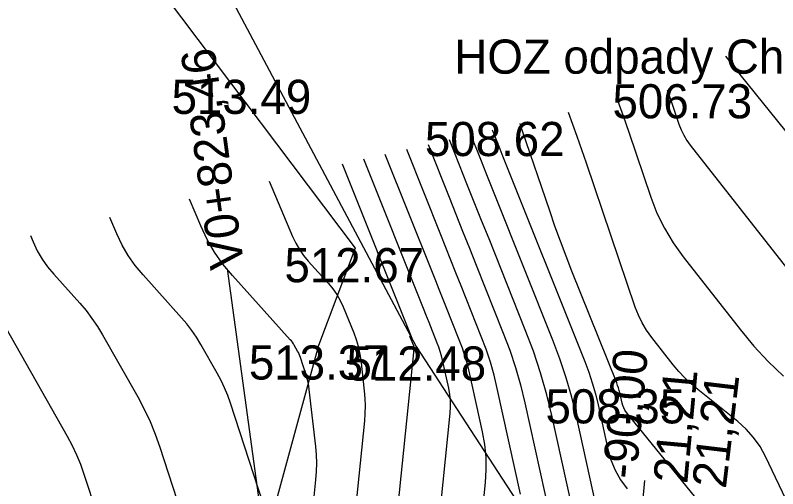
# Model space of a CAD drawing. Extents: x -636600 to -628587, y -1090963 to -1085869.
# Drawn here: x -629806.23 to -629761.56, y -1089340.55 to -1089312.82 of the extents above; entities that cross this region are included whole.
import ezdxf

# ---------------------------------------------------------------- set-up
doc = ezdxf.new("R2010")
doc.units = 0
for name, color, linetype in [('42', 7, 'Continuous'), ('60', 7, 'Continuous'), ('Ex_Major Contours', 7, 'Continuous'), ('Ex_Minor Contours', 7, 'Continuous'), ('koty_vše', 7, 'Continuous'), ('POLOMERY', 7, 'Continuous'), ('popis', 7, 'Continuous'), ('VRCHOLY', 7, 'Continuous')]:
    doc.layers.add(name, color=color, linetype=linetype)

msp = doc.modelspace()

# ---------------------------------------------------------------- linework, layer by layer
at = {"layer": '42'}
for p, q in [((-629816.455, -1089286.427), (-629786.325, -1089326.457)), ((-629786.325, -1089326.457), (-629788.465, -1089332.157)), ((-629788.465, -1089332.157), (-629791.235, -1089342.267))]:
    msp.add_line(p, q, dxfattribs=at)
at = {"layer": '60'}
for p, q in [((-629797.635, -1089304.197), (-629782.745, -1089332.217)), ((-629782.745, -1089332.217), (-629772.595, -1089347.807))]:
    msp.add_line(p, q, dxfattribs=at)
at = {"layer": 'Ex_Major Contours'}
for points in [[(-629770.93, -1089317.856), (-629770.622, -1089318.714), (-629770.293, -1089319.665), (-629768.998, -1089323.474), (-629768.637, -1089324.406), (-629768.202, -1089325.298), (-629767.693, -1089326.149), (-629767.109, -1089326.961), (-629763.748, -1089331.244), (-629762.956, -1089332.197), (-629762.113, -1089333.099), (-629761.219, -1089333.951)], [(-629772.516, -1089346.615), (-629774.777, -1089336.347), (-629775.092, -1089335.045), (-629775.459, -1089333.759), (-629775.878, -1089332.49), (-629776.35, -1089331.236), (-629778.476, -1089325.92), (-629778.907, -1089324.841), (-629779.337, -1089323.763), (-629779.768, -1089322.685), (-629780.198, -1089321.606), (-629780.794, -1089320.111)], [(-629783.972, -1089343.25), (-629782.862, -1089332.385), (-629782.861, -1089332.368), (-629782.86, -1089332.351), (-629782.861, -1089332.334), (-629782.862, -1089332.318), (-629782.87, -1089332.25), (-629782.872, -1089332.233), (-629782.876, -1089332.217), (-629782.881, -1089332.2), (-629782.887, -1089332.185), (-629783.098, -1089331.669), (-629783.106, -1089331.647), (-629783.106, -1089331.638), (-629783.098, -1089331.642), (-629783.083, -1089331.66), (-629783.004, -1089331.757), (-629782.988, -1089331.774), (-629782.98, -1089331.779), (-629782.98, -1089331.77), (-629782.987, -1089331.747), (-629787.056, -1089321.543)], [(-629807.123, -1089330.546), (-629803.189, -1089337.483), (-629802.903, -1089338.018), (-629802.646, -1089338.565), (-629802.416, -1089339.124), (-629802.213, -1089339.695), (-629801.461, -1089342.006)]]:
    msp.add_lwpolyline(points, dxfattribs=at)
at = {"layer": 'Ex_Minor Contours'}
for points in [[(-629754.45, -1089327.834), (-629763.758, -1089316.294), (-629763.888, -1089316.133), (-629764.017, -1089315.971), (-629764.145, -1089315.808), (-629764.273, -1089315.645), (-629764.607, -1089315.217)], [(-629768.043, -1089317.196), (-629767.928, -1089317.517), (-629767.811, -1089317.854), (-629767.353, -1089319.202), (-629767.225, -1089319.532), (-629767.071, -1089319.848), (-629766.891, -1089320.149), (-629766.684, -1089320.437), (-629757.908, -1089331.623)], [(-629759.315, -1089344.9), (-629762.282, -1089338.668), (-629762.6, -1089338.085), (-629762.977, -1089337.549), (-629763.412, -1089337.06), (-629763.907, -1089336.617), (-629766.252, -1089334.74), (-629766.641, -1089334.41), (-629767.009, -1089334.059), (-629767.356, -1089333.688), (-629767.682, -1089333.295), (-629768.946, -1089331.685), (-629769.243, -1089331.272), (-629769.502, -1089330.839), (-629769.723, -1089330.385), (-629769.907, -1089329.911), (-629772.775, -1089321.476), (-629773.317, -1089319.912), (-629773.816, -1089318.516)], [(-629760.089, -1089348.804), (-629770.426, -1089336.078), (-629770.514, -1089335.955), (-629770.587, -1089335.824), (-629770.644, -1089335.686), (-629770.685, -1089335.54), (-629770.817, -1089334.94), (-629770.853, -1089334.791), (-629770.895, -1089334.644), (-629770.943, -1089334.498), (-629770.997, -1089334.355), (-629773.615, -1089327.808), (-629773.959, -1089326.931), (-629774.291, -1089326.05), (-629774.612, -1089325.164), (-629774.921, -1089324.274), (-629776.531, -1089319.54), (-629776.638, -1089319.231), (-629776.661, -1089319.166)], [(-629778.289, -1089319.538), (-629778.2, -1089319.762), (-629778.082, -1089320.058), (-629777.964, -1089320.354), (-629777.845, -1089320.651), (-629777.727, -1089320.947), (-629772.867, -1089333.1), (-629772.633, -1089333.722), (-629772.425, -1089334.352), (-629772.243, -1089334.989), (-629772.087, -1089335.635), (-629771.515, -1089338.234), (-629771.338, -1089338.867), (-629771.091, -1089339.467), (-629770.775, -1089340.033), (-629770.39, -1089340.566)], [(-629772.187, -1089341.647), (-629773.358, -1089336.33), (-629773.634, -1089335.188), (-629773.956, -1089334.06), (-629774.324, -1089332.946), (-629774.738, -1089331.846), (-629778.101, -1089323.433), (-629778.376, -1089322.746), (-629778.651, -1089322.059), (-629778.925, -1089321.371), (-629779.199, -1089320.684), (-629779.542, -1089319.825)], [(-629782.047, -1089320.397), (-629780.818, -1089323.478), (-629780.421, -1089324.473), (-629780.024, -1089325.468), (-629779.627, -1089326.462), (-629779.23, -1089327.456), (-629777.639, -1089331.434), (-629777.263, -1089332.435), (-629776.928, -1089333.448), (-629776.635, -1089334.475), (-629776.384, -1089335.514), (-629774.336, -1089344.815)], [(-629779.192, -1089345.165), (-629778.683, -1089340.188), (-629778.637, -1089339.441), (-629778.65, -1089338.698), (-629778.722, -1089337.958), (-629778.854, -1089337.222), (-629779.597, -1089333.849), (-629779.721, -1089333.335), (-629779.866, -1089332.827), (-629780.032, -1089332.325), (-629780.218, -1089331.83), (-629781.005, -1089329.861), (-629781.202, -1089329.369), (-629781.399, -1089328.877), (-629781.595, -1089328.384), (-629781.791, -1089327.892), (-629784.552, -1089320.97)], [(-629776.626, -1089340.877), (-629777.99, -1089334.682), (-629778.178, -1089333.905), (-629778.397, -1089333.138), (-629778.647, -1089332.38), (-629778.929, -1089331.632), (-629780.117, -1089328.659), (-629780.415, -1089327.915), (-629780.711, -1089327.172), (-629781.008, -1089326.429), (-629781.305, -1089325.685), (-629783.299, -1089320.684)], [(-629781.582, -1089344.208), (-629780.756, -1089336.121), (-629780.733, -1089335.756), (-629780.739, -1089335.392), (-629780.775, -1089335.029), (-629780.839, -1089334.669), (-629781.203, -1089333.017), (-629781.264, -1089332.765), (-629781.335, -1089332.516), (-629781.416, -1089332.27), (-629781.507, -1089332.027), (-629781.893, -1089331.063), (-629781.989, -1089330.822), (-629782.086, -1089330.581), (-629782.182, -1089330.34), (-629782.278, -1089330.099), (-629785.804, -1089321.256)], [(-629791.363, -1089322.527), (-629789.983, -1089325.787), (-629789.8, -1089326.175), (-629789.586, -1089326.543), (-629789.342, -1089326.892), (-629789.069, -1089327.222), (-629787.884, -1089328.535), (-629787.624, -1089328.849), (-629787.394, -1089329.182), (-629787.193, -1089329.534), (-629787.022, -1089329.904), (-629786.399, -1089331.423), (-629786.257, -1089331.806), (-629786.142, -1089332.196), (-629786.055, -1089332.594), (-629785.995, -1089332.998), (-629785.788, -1089334.822), (-629785.75, -1089335.262), (-629785.736, -1089335.702), (-629785.745, -1089336.142), (-629785.778, -1089336.582), (-629786.362, -1089342.293)], [(-629788.818, -1089341.98), (-629788.618, -1089340.028), (-629788.581, -1089339.54), (-629788.571, -1089339.052), (-629788.587, -1089338.564), (-629788.629, -1089338.076), (-629789.007, -1089334.742), (-629789.037, -1089334.528), (-629789.077, -1089334.317), (-629789.128, -1089334.107), (-629789.19, -1089333.901), (-629789.53, -1089332.857), (-629789.563, -1089332.763), (-629789.601, -1089332.671), (-629789.643, -1089332.581), (-629789.69, -1089332.493), (-629789.888, -1089332.145), (-629789.939, -1089332.059), (-629789.995, -1089331.977), (-629790.055, -1089331.898), (-629790.12, -1089331.822), (-629793.506, -1089328.07), (-629794.062, -1089327.401), (-629794.556, -1089326.692), (-629794.99, -1089325.944), (-629795.362, -1089325.157), (-629796.024, -1089323.592)], [(-629791.438, -1089342.256), (-629793.624, -1089335.546), (-629793.786, -1089335.09), (-629793.969, -1089334.644), (-629794.175, -1089334.208), (-629794.402, -1089333.782), (-629795.358, -1089332.096), (-629795.608, -1089331.683), (-629795.879, -1089331.284), (-629796.171, -1089330.902), (-629796.485, -1089330.534), (-629798.743, -1089328.032), (-629799.202, -1089327.479), (-629799.61, -1089326.894), (-629799.968, -1089326.276), (-629800.275, -1089325.626), (-629800.685, -1089324.658)], [(-629805.346, -1089325.723), (-629805.189, -1089326.096), (-629804.946, -1089326.608), (-629804.664, -1089327.096), (-629804.342, -1089327.558), (-629803.979, -1089327.994), (-629802.45, -1089329.689), (-629802.081, -1089330.121), (-629801.736, -1089330.572), (-629801.417, -1089331.041), (-629801.123, -1089331.529), (-629799.054, -1089335.178), (-629798.674, -1089335.888), (-629798.331, -1089336.615), (-629798.026, -1089337.358), (-629797.757, -1089338.117), (-629796.502, -1089341.967)]]:
    msp.add_lwpolyline(points, dxfattribs=at)
at = {"layer": 'POLOMERY'}
msp.add_lwpolyline([(-629770.267, -1089350.031), (-629769.354, -1089340.073)], dxfattribs=at)
at = {"layer": 'VRCHOLY'}
msp.add_lwpolyline([(-629791.09, -1089347.489), (-629793.799, -1089327.673)], dxfattribs=at)

# ---------------------------------------------------------------- texts
at = {"layer": 'koty_vše'}
for s, p in [('513.49', (-629797.072, -1089318.597)), ('506.73', (-629771.242, -1089318.857)), ('508.62', (-629782.232, -1089321.067)), ('512.67', (-629790.459, -1089328.457)), ('513.37', (-629792.544, -1089334.157)), ('512.48', (-629786.824, -1089334.217)), ('508.35', (-629775.167, -1089336.727))]:
    msp.add_text(s, height=2, dxfattribs=at).set_placement(p)
at = {"layer": 'POLOMERY'}
for s, rotation, p in [('-90,00', 84.7581, (-629769.852, -1089340.027)), ('21,21', 84.7581, (-629766.864, -1089340.301)), ('21,21', 83.1666, (-629764.604, -1089340.591))]:
    msp.add_text(s, height=2, rotation=rotation, dxfattribs=at).set_placement(p)
at = {"layer": 'popis'}
msp.add_text('HOZ odpady Chrudimka II-14G ', height=2, dxfattribs=at).set_placement((-629780.505, -1089316.241))
at = {"layer": 'VRCHOLY'}
msp.add_text('V0+823,46', height=2, rotation=97.785, dxfattribs=at).set_placement((-629792.809, -1089327.538))

doc.saveas('drawing.dxf')
